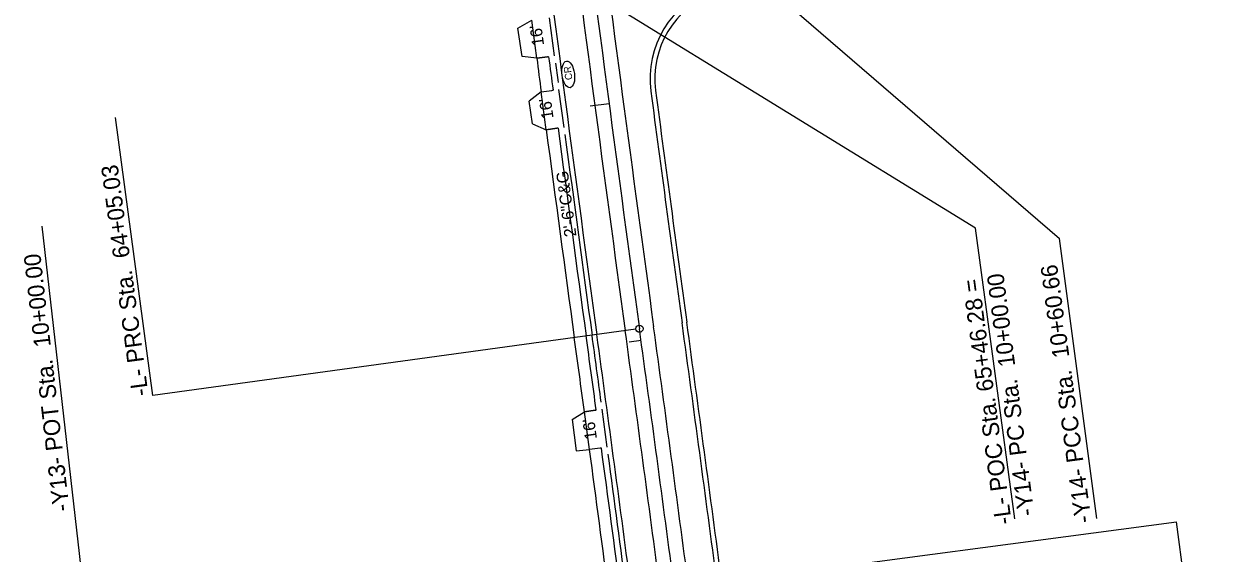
# Model space of a CAD drawing. Extents: x 2367848 to 2369479, y 800728 to 808616.
# Drawn here: x 2368283.9 to 2368780.8, y 806622.2 to 806843.7 of the extents above; entities that cross this region are included whole.
import ezdxf

# ---------------------------------------------------------------- set-up
doc = ezdxf.new("R2010")
doc.units = 0
for name, color, linetype in [('Prop Conc 2ft 6in Curb and Gutter', 7, 'Continuous'), ('Prop Conc 4in Sidewalk', 7, 'Continuous'), ('Prop Conc Drive Radius Type', 7, 'Continuous'), ('Prop Conc Driveway', 7, 'Continuous'), ('Prop Dimension', 7, 'Continuous'), ('Prop EOT', 7, 'Continuous'), ('Prop Horizontal Alignment', 7, 'Continuous'), ('Prop Horizontal Alignment Station Label', 7, 'Continuous'), ('Prop Horizontal Alignment Tick Large', 7, 'Continuous'), ('Prop Horizontal Alignment Tick Small', 7, 'Continuous'), ('Prop Lane Lines', 7, 'Continuous'), ('Prop Shade Light', 7, 'Continuous'), ('Prop WCC CELL', 7, 'Continuous'), ('Prop WCR CELL', 7, 'Continuous')]:
    doc.layers.add(name, color=color, linetype=linetype)

# ---------------------------------------------------------------- blocks, each defined once
blk = doc.blocks.new('CR')
at = {"layer": 'Prop WCC CELL'}
blk.add_ellipse((0.02, -0.02), major_axis=(5.61, 0), ratio=0.462467, dxfattribs=at)
blk.add_text('CR', height=3, dxfattribs=at).set_placement((-2.34, -1.5))

msp = doc.modelspace()

# ---------------------------------------------------------------- linework, layer by layer
at = {"layer": 'Prop Conc 2ft 6in Curb and Gutter'}
for centre, radius, start, end in [((2368585.96, 806820.78), 38, 109.9866, 187.5555), ((2391111.53, 809808.52), 22800.85, 187.513035, 187.533548), ((2391111.53, 809808.52), 22760.85, 187.555488, 187.801711), ((2391111.53, 809808.52), 22800.85, 187.58883, 187.801711), ((2345971.56, 803623.74), 22800.85, 7.526261, 7.801711), ((2345971.56, 803623.74), 22760.85, 7.730524, 7.801711), ((2345971.56, 803623.74), 22760.85, 7.526261, 7.675139)]:
    msp.add_arc(centre, radius, start, end, dxfattribs=at)
at = {"layer": 'Prop Conc 4in Sidewalk'}
for centre, radius, start, end in [((2391111.53, 809808.52), 22808.35, 187.50549, 187.541088), ((2368503.43, 806826.87), 3.01, 87.7237, 97.2627), ((2391111.53, 809808.52), 22803.35, 187.505603, 187.540978), ((2368504.51, 806818.78), 3, 277.6014, 287.1579), ((2391111.53, 809808.52), 22808.35, 187.581281, 187.801711), ((2368507.4, 806796.96), 3.01, 87.8242, 97.3415), ((2391111.53, 809808.52), 22803.35, 187.581394, 187.801711), ((2345971.56, 803623.74), 22753.35, 7.722975, 7.801711), ((2345971.56, 803623.74), 22758.35, 7.723063, 7.801711), ((2368522.62, 806684.95), 2.96, 276.8819, 286.6728), ((2345971.56, 803623.74), 22753.35, 7.526261, 7.682685), ((2368525.52, 806663.18), 3.01, 87.9732, 97.5574), ((2345971.56, 803623.74), 22758.35, 7.526261, 7.682583)]:
    msp.add_arc(centre, radius, start, end, dxfattribs=at)
at = {"layer": 'Prop Conc Drive Radius Type'}
for p, q in [((2368506.03, 806830.24), (2368503.94, 806846.11)), ((2368509.99, 806800.34), (2368507.88, 806816.2)), ((2368528.1, 806666.57), (2368525.95, 806682.42))]:
    msp.add_line(p, q, dxfattribs=at)
at = {"layer": 'Prop Conc Driveway'}
for p, q in [((2368498.59, 806829.27), (2368496.51, 806845.13)), ((2368498.59, 806829.27), (2368503.05, 806829.85)), ((2368500.45, 806815.22), (2368504.91, 806815.81)), ((2368500.45, 806815.22), (2368495.46, 806811.36)), ((2368496.79, 806801.82), (2368495.46, 806811.36)), ((2368502.55, 806799.36), (2368500.45, 806815.22)), ((2368496.79, 806801.82), (2368502.55, 806799.36)), ((2368502.55, 806799.36), (2368507.02, 806799.95)), ((2368513.34, 806678.11), (2368518.52, 806681.41)), ((2368522.97, 806682.02), (2368518.52, 806681.41)), ((2368520.66, 806665.56), (2368518.52, 806681.41)), ((2368513.34, 806678.11), (2368515.12, 806665)), ((2368515.12, 806665), (2368520.66, 806665.56)), ((2368525.12, 806666.16), (2368520.66, 806665.56))]:
    msp.add_line(p, q, dxfattribs=at)
at = {"layer": 'Prop EOT'}
for p, q in [((2368490.63, 806841.9), (2368496.51, 806845.13)), ((2368492.49, 806829.92), (2368490.63, 806841.9)), ((2368498.59, 806829.27), (2368492.49, 806829.92))]:
    msp.add_line(p, q, dxfattribs=at)
for centre, radius, start, end in [((2391111.53, 809808.52), 22798.85, 187.308437, 187.801711), ((2368585.96, 806820.78), 40, 109.9866, 187.5555), ((2391111.53, 809808.52), 22762.85, 187.555488, 187.801711), ((2345971.56, 803623.74), 22798.85, 7.526261, 7.801711), ((2345971.56, 803623.74), 22762.85, 7.526261, 7.801711)]:
    msp.add_arc(centre, radius, start, end, dxfattribs=at)
at = {"layer": 'Prop Horizontal Alignment'}
for centre, start, end in [((2391111.53, 809808.52), 187.308437, 187.801711), ((2345971.56, 803623.74), 7.526261, 7.801711)]:
    msp.add_arc(centre, 22780.85, start, end, dxfattribs=at)
at = {"layer": 'Prop Horizontal Alignment Station Label'}
for p, q in [((2368581.44, 806871.04), (2368717.24, 806753.79)), ((2368682.21, 806758.21), (2368522.8, 806856.13)), ((2368337.99, 806688.24), (2368322.39, 806804.41)), ((2368322.65, 806487.26), (2368291.57, 806758.99)), ((2368698.55, 806636.53), (2368682.21, 806758.21)), ((2368732.95, 806636.79), (2368717.24, 806753.79)), ((2368540.06, 806715.93), (2368337.99, 806688.24)), ((2368554.66, 806607.39), (2368766.24, 806635.35)), ((2368780.8, 806526.88), (2368766.24, 806635.35))]:
    msp.add_line(p, q, dxfattribs=at)
msp.add_circle((2368541.54, 806716.13), 1.5, dxfattribs=at)
at = {"layer": 'Prop Horizontal Alignment Tick Large'}
msp.add_line((2368528.85, 806810.24), (2368520.92, 806809.19), dxfattribs=at)
at = {"layer": 'Prop Horizontal Alignment Tick Small'}
msp.add_line((2368542.22, 806711.14), (2368537.27, 806710.46), dxfattribs=at)
at = {"layer": 'Prop Lane Lines'}
for centre, radius, start, end in [((2391111.53, 809808.52), 22786.85, 187.308437, 187.801711), ((2391111.53, 809808.52), 22774.85, 187.308437, 187.801711), ((2345971.56, 803623.74), 22786.85, 7.526261, 7.801711), ((2345971.56, 803623.74), 22774.85, 7.526261, 7.801711)]:
    msp.add_arc(centre, radius, start, end, dxfattribs=at)
at = {"layer": 'Prop Shade Light'}
for p, q in [((2368503.05, 806829.85), (2368498.59, 806829.27)), ((2368500.45, 806815.22), (2368504.91, 806815.81)), ((2368507.02, 806799.95), (2368502.55, 806799.36)), ((2368518.52, 806681.42), (2368522.97, 806682.02)), ((2368525.12, 806666.16), (2368520.66, 806665.56))]:
    msp.add_line(p, q, dxfattribs=at)
for centre, radius, start, end in [((2391111.53, 809808.52), 22808.35, 187.50549, 187.541088), ((2368503.43, 806826.87), 3.01, 87.7237, 97.2627), ((2391111.53, 809808.52), 22803.35, 187.505603, 187.540978), ((2368504.51, 806818.78), 3, 277.6014, 287.1579), ((2391111.53, 809808.52), 22808.35, 187.581281, 187.801711), ((2368507.4, 806796.96), 3.01, 87.8242, 97.3415), ((2391111.53, 809808.52), 22803.35, 187.581394, 187.801711), ((2345971.56, 803623.74), 22753.35, 7.722975, 7.801711), ((2345971.56, 803623.74), 22758.35, 7.723063, 7.801711), ((2368522.62, 806684.95), 2.96, 276.8819, 286.6728), ((2345971.56, 803623.74), 22753.35, 7.526261, 7.682685), ((2368525.52, 806663.18), 3.01, 87.9732, 97.5574), ((2345971.56, 803623.74), 22758.35, 7.526261, 7.682583)]:
    msp.add_arc(centre, radius, start, end, dxfattribs=at)

# ---------------------------------------------------------------- block references
at = {"layer": 'Prop WCR CELL', "rotation": 97.54241161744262}
msp.add_blockref('CR', (2368511.75, 806822.48), dxfattribs=at)

# ---------------------------------------------------------------- texts
at = {"layer": 'Prop Dimension'}
for s, rotation, p in [("16'", 97.7911, (2368501.68, 806834.76)), ("16'", 98.2272, (2368505.67, 806804.18)), ('2\'-6"C&G', 97.5241, (2368515.21, 806754.87)), ("16'", 97.7212, (2368523.79, 806670.08))]:
    msp.add_text(s, height=5, rotation=rotation, dxfattribs=at).set_placement(p)
at = {"layer": 'Prop Horizontal Alignment Station Label'}
for s, rotation, p in [('-L- PRC Sta.  64+05.03', 97.6477, (2368336.16, 806688.39)), ('-Y13- POT Sta.  10+00.00', 96.5258, (2368303.16, 806640.06)), ('-Y14- PCC Sta.  10+60.66', 97.6477, (2368730.75, 806635.3)), ('-L- POC Sta. 65+46.28 =', 97.6477, (2368697.37, 806634.68)), ('-Y14- PC Sta.  10+00.00', 97.3135, (2368706.83, 806638.18))]:
    msp.add_text(s, height=7, rotation=rotation, dxfattribs=at).set_placement(p)

doc.saveas('drawing.dxf')
